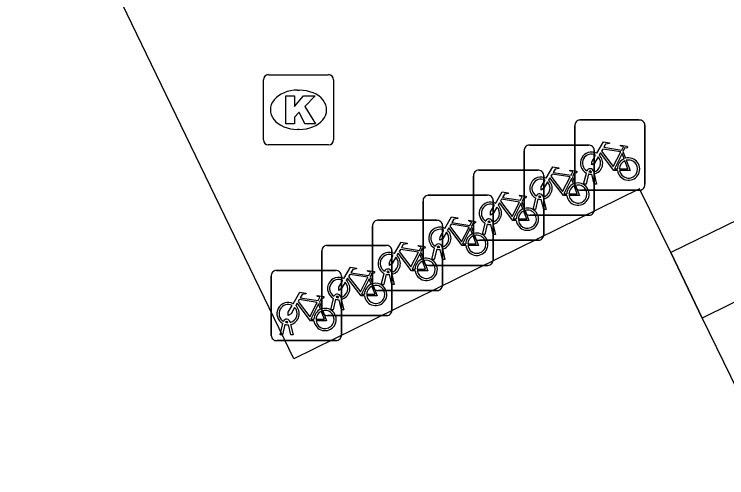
# Model space of a CAD drawing. Extents: x 160457 to 162082, y 388340 to 389736.
# Drawn here: x 160932.67 to 160942.82, y 388896.15 to 388902.75 of the extents above; entities that cross this region are included whole.
import ezdxf

# ---------------------------------------------------------------- set-up
doc = ezdxf.new("R2010")
doc.units = 0
for name, color, linetype in [('IMGEO_Fietsenrek', 7, 'Continuous'), ('IMGEO_Kolk', 7, 'Continuous'), ('IMGEO_Pand', 7, 'Continuous'), ('IMGEO_Pand_overbouw', 7, 'Continuous'), ('IMGEO_Voetpad_open', 7, 'Continuous')]:
    doc.layers.add(name, color=color, linetype=linetype)

msp = doc.modelspace()

# ---------------------------------------------------------------- linework, layer by layer
at = {"layer": 'IMGEO_Fietsenrek'}
for p, q in [((160940.732, 388901.249), (160941.573, 388901.249)), ((160941.573, 388901.249), (160940.732, 388901.249)), ((160940.657, 388900.324), (160940.657, 388901.165)), ((160940.657, 388901.165), (160940.657, 388900.324)), ((160941.657, 388901.174), (160941.657, 388900.333)), ((160941.657, 388900.333), (160941.657, 388901.174)), ((160940.011, 388900.892), (160940.852, 388900.892)), ((160940.852, 388900.892), (160940.011, 388900.892)), ((160939.936, 388899.967), (160939.936, 388900.808)), ((160939.936, 388900.808), (160939.936, 388899.967)), ((160940.936, 388900.817), (160940.936, 388899.976)), ((160940.936, 388899.976), (160940.936, 388900.817)), ((160941.344, 388900.798), (160941.38, 388900.703)), ((160939.29, 388900.535), (160940.131, 388900.535)), ((160940.131, 388900.535), (160939.29, 388900.535)), ((160940.784, 388900.333), (160940.823, 388900.493)), ((160940.853, 388900.481), (160940.818, 388900.333)), ((160940.895, 388900.505), (160940.894, 388900.509)), ((160940.936, 388900.333), (160940.902, 388900.475)), ((160940.926, 388900.516), (160940.927, 388900.509)), ((160940.934, 388900.479), (160940.969, 388900.333)), ((160939.215, 388899.61), (160939.215, 388900.451)), ((160939.215, 388900.451), (160939.215, 388899.61)), ((160940.215, 388900.46), (160940.215, 388899.619)), ((160940.215, 388899.619), (160940.215, 388900.46)), ((160940.623, 388900.441), (160940.659, 388900.346)), ((160940.818, 388900.333), (160940.784, 388900.333)), ((160940.969, 388900.333), (160940.936, 388900.333)), ((160938.57, 388900.178), (160939.411, 388900.178)), ((160939.411, 388900.178), (160938.57, 388900.178)), ((160941.582, 388900.249), (160940.741, 388900.249)), ((160940.741, 388900.249), (160941.582, 388900.249)), ((160938.495, 388899.253), (160938.495, 388900.094)), ((160938.495, 388900.094), (160938.495, 388899.253)), ((160939.495, 388900.103), (160939.495, 388899.262)), ((160939.495, 388899.262), (160939.495, 388900.103)), ((160939.902, 388900.084), (160939.938, 388899.989)), ((160940.063, 388899.976), (160940.102, 388900.136)), ((160940.132, 388900.124), (160940.097, 388899.976)), ((160940.174, 388900.148), (160940.173, 388900.152)), ((160940.215, 388899.976), (160940.181, 388900.118)), ((160940.205, 388900.159), (160940.206, 388900.152)), ((160940.213, 388900.122), (160940.248, 388899.976)), ((160940.097, 388899.976), (160940.063, 388899.976)), ((160940.248, 388899.976), (160940.215, 388899.976)), ((160940.861, 388899.892), (160940.02, 388899.892)), ((160940.02, 388899.892), (160940.861, 388899.892)), ((160937.849, 388899.82), (160938.69, 388899.82)), ((160938.69, 388899.82), (160937.849, 388899.82)), ((160939.342, 388899.619), (160939.381, 388899.779)), ((160939.411, 388899.767), (160939.376, 388899.619)), ((160939.453, 388899.791), (160939.452, 388899.795)), ((160939.484, 388899.802), (160939.485, 388899.795)), ((160939.492, 388899.765), (160939.527, 388899.619)), ((160937.774, 388898.895), (160937.774, 388899.736)), ((160937.774, 388899.736), (160937.774, 388898.895)), ((160938.774, 388899.745), (160938.774, 388898.904)), ((160938.774, 388898.904), (160938.774, 388899.745)), ((160939.182, 388899.727), (160939.218, 388899.632)), ((160939.494, 388899.619), (160939.46, 388899.761)), ((160939.376, 388899.619), (160939.342, 388899.619)), ((160939.527, 388899.619), (160939.494, 388899.619)), ((160937.128, 388899.463), (160937.969, 388899.463)), ((160937.969, 388899.463), (160937.128, 388899.463)), ((160940.14, 388899.535), (160939.299, 388899.535)), ((160939.299, 388899.535), (160940.14, 388899.535)), ((160937.053, 388898.538), (160937.053, 388899.379)), ((160937.053, 388899.379), (160937.053, 388898.538)), ((160938.053, 388899.388), (160938.053, 388898.547)), ((160938.053, 388898.547), (160938.053, 388899.388)), ((160938.461, 388899.369), (160938.497, 388899.274)), ((160938.622, 388899.262), (160938.661, 388899.422)), ((160938.691, 388899.41), (160938.656, 388899.262)), ((160938.733, 388899.434), (160938.732, 388899.438)), ((160938.774, 388899.262), (160938.74, 388899.404)), ((160938.764, 388899.445), (160938.765, 388899.438)), ((160938.772, 388899.408), (160938.807, 388899.262)), ((160938.656, 388899.262), (160938.622, 388899.262)), ((160938.807, 388899.262), (160938.774, 388899.262)), ((160939.42, 388899.178), (160938.579, 388899.178)), ((160938.579, 388899.178), (160939.42, 388899.178)), ((160936.407, 388899.106), (160937.248, 388899.106)), ((160937.248, 388899.106), (160936.407, 388899.106)), ((160937.901, 388898.904), (160937.94, 388899.064)), ((160938.012, 388899.076), (160938.011, 388899.08)), ((160938.043, 388899.087), (160938.044, 388899.08)), ((160936.332, 388898.181), (160936.332, 388899.022)), ((160936.332, 388899.022), (160936.332, 388898.181)), ((160937.332, 388899.031), (160937.332, 388898.19)), ((160937.332, 388898.19), (160937.332, 388899.031)), ((160937.74, 388899.012), (160937.776, 388898.917)), ((160937.97, 388899.052), (160937.935, 388898.904)), ((160938.053, 388898.904), (160938.019, 388899.046)), ((160938.051, 388899.05), (160938.086, 388898.904)), ((160937.935, 388898.904), (160937.901, 388898.904)), ((160938.086, 388898.904), (160938.053, 388898.904)), ((160938.699, 388898.82), (160937.858, 388898.82)), ((160937.858, 388898.82), (160938.699, 388898.82)), ((160937.019, 388898.655), (160937.055, 388898.56)), ((160937.18, 388898.547), (160937.219, 388898.707)), ((160937.249, 388898.695), (160937.214, 388898.547)), ((160937.291, 388898.719), (160937.29, 388898.723)), ((160937.332, 388898.547), (160937.298, 388898.689)), ((160937.322, 388898.73), (160937.323, 388898.723)), ((160937.33, 388898.693), (160937.365, 388898.547)), ((160937.214, 388898.547), (160937.18, 388898.547)), ((160937.365, 388898.547), (160937.332, 388898.547)), ((160937.978, 388898.463), (160937.137, 388898.463)), ((160937.137, 388898.463), (160937.978, 388898.463)), ((160936.459, 388898.19), (160936.498, 388898.35)), ((160936.57, 388898.362), (160936.569, 388898.366)), ((160936.601, 388898.373), (160936.602, 388898.366)), ((160936.528, 388898.338), (160936.493, 388898.19)), ((160936.611, 388898.19), (160936.577, 388898.332)), ((160936.609, 388898.336), (160936.644, 388898.19)), ((160936.493, 388898.19), (160936.459, 388898.19)), ((160936.644, 388898.19), (160936.611, 388898.19)), ((160937.257, 388898.106), (160936.416, 388898.106)), ((160936.416, 388898.106), (160937.257, 388898.106))]:
    msp.add_line(p, q, dxfattribs=at)
for points in [[(160940.97, 388900.775), (160941.065, 388900.939), (160941.151, 388900.925), (160941.153, 388900.916), (160941.097, 388900.905), (160941.07, 388900.86), (160941.326, 388900.819)], [(160941.326, 388900.819), (160941.351, 388900.868), (160941.345, 388900.872), (160941.322, 388900.876), (160941.31, 388900.883), (160941.309, 388900.886), (160941.311, 388900.891), (160941.406, 388900.876), (160941.408, 388900.866), (160941.398, 388900.853), (160941.386, 388900.847), (160941.372, 388900.853), (160941.344, 388900.798)], [(160941.266, 388900.531), (160941.216, 388900.531), (160941.025, 388900.782), (160941.006, 388900.75)], [(160941.313, 388900.794), (160941.056, 388900.835), (160941.039, 388900.806), (160941.206, 388900.586), (160941.313, 388900.794)], [(160940.991, 388900.723), (160940.939, 388900.633), (160940.899, 388900.608), (160940.9, 388900.655), (160940.955, 388900.749)], [(160941.361, 388900.696), (160941.331, 388900.773), (160941.222, 388900.555), (160941.265, 388900.555)], [(160940.249, 388900.418), (160940.344, 388900.582), (160940.43, 388900.568), (160940.432, 388900.559), (160940.376, 388900.548), (160940.349, 388900.503), (160940.605, 388900.462)], [(160941.295, 388900.555), (160941.415, 388900.554), (160941.371, 388900.668)], [(160941.391, 388900.675), (160941.446, 388900.53), (160941.296, 388900.53)], [(160940.592, 388900.437), (160940.335, 388900.478), (160940.318, 388900.449), (160940.485, 388900.229), (160940.592, 388900.437)], [(160940.605, 388900.462), (160940.63, 388900.511), (160940.624, 388900.515), (160940.601, 388900.519), (160940.589, 388900.526), (160940.588, 388900.529), (160940.59, 388900.534), (160940.685, 388900.519), (160940.687, 388900.509), (160940.677, 388900.496), (160940.665, 388900.49), (160940.651, 388900.496), (160940.623, 388900.441)], [(160940.27, 388900.366), (160940.218, 388900.276), (160940.178, 388900.251), (160940.179, 388900.298), (160940.234, 388900.392)], [(160940.545, 388900.174), (160940.495, 388900.174), (160940.304, 388900.425), (160940.285, 388900.393)], [(160940.64, 388900.339), (160940.61, 388900.416), (160940.501, 388900.198), (160940.544, 388900.198)], [(160940.574, 388900.198), (160940.694, 388900.197), (160940.65, 388900.311)], [(160940.67, 388900.318), (160940.725, 388900.173), (160940.575, 388900.173)], [(160939.528, 388900.061), (160939.623, 388900.225), (160939.709, 388900.211), (160939.711, 388900.202), (160939.655, 388900.191), (160939.628, 388900.146), (160939.884, 388900.105)], [(160939.884, 388900.105), (160939.909, 388900.154), (160939.903, 388900.158), (160939.88, 388900.162), (160939.868, 388900.169), (160939.867, 388900.172), (160939.869, 388900.177), (160939.964, 388900.162), (160939.966, 388900.152), (160939.956, 388900.139), (160939.944, 388900.133), (160939.93, 388900.139), (160939.902, 388900.084)], [(160939.871, 388900.08), (160939.614, 388900.121), (160939.597, 388900.092), (160939.764, 388899.872), (160939.871, 388900.08)], [(160939.549, 388900.009), (160939.497, 388899.919), (160939.457, 388899.894), (160939.458, 388899.941), (160939.513, 388900.035)], [(160939.824, 388899.817), (160939.774, 388899.817), (160939.583, 388900.068), (160939.564, 388900.036)], [(160939.919, 388899.982), (160939.889, 388900.059), (160939.78, 388899.841), (160939.823, 388899.841)], [(160938.808, 388899.704), (160938.903, 388899.868), (160938.989, 388899.854), (160938.991, 388899.845), (160938.935, 388899.834), (160938.908, 388899.789), (160939.164, 388899.748)], [(160939.853, 388899.841), (160939.973, 388899.84), (160939.929, 388899.954)], [(160939.949, 388899.961), (160940.004, 388899.816), (160939.854, 388899.816)], [(160939.164, 388899.748), (160939.189, 388899.797), (160939.183, 388899.801), (160939.16, 388899.805), (160939.148, 388899.812), (160939.147, 388899.815), (160939.149, 388899.82), (160939.244, 388899.805), (160939.246, 388899.795), (160939.236, 388899.782), (160939.224, 388899.776), (160939.21, 388899.782), (160939.182, 388899.727)], [(160938.829, 388899.652), (160938.777, 388899.562), (160938.737, 388899.537), (160938.738, 388899.584), (160938.793, 388899.678)], [(160939.104, 388899.46), (160939.054, 388899.46), (160938.863, 388899.711), (160938.844, 388899.679)], [(160939.151, 388899.723), (160938.894, 388899.764), (160938.877, 388899.735), (160939.044, 388899.515), (160939.151, 388899.723)], [(160939.199, 388899.625), (160939.169, 388899.702), (160939.06, 388899.484), (160939.103, 388899.484)], [(160939.133, 388899.484), (160939.253, 388899.483), (160939.209, 388899.597)], [(160939.229, 388899.604), (160939.284, 388899.459), (160939.134, 388899.459)], [(160938.087, 388899.346), (160938.182, 388899.51), (160938.268, 388899.496), (160938.27, 388899.487), (160938.214, 388899.476), (160938.187, 388899.431), (160938.443, 388899.39)], [(160938.443, 388899.39), (160938.468, 388899.439), (160938.462, 388899.443), (160938.439, 388899.447), (160938.427, 388899.454), (160938.426, 388899.457), (160938.428, 388899.462), (160938.523, 388899.447), (160938.525, 388899.437), (160938.515, 388899.424), (160938.503, 388899.418), (160938.489, 388899.424), (160938.461, 388899.369)], [(160938.43, 388899.365), (160938.173, 388899.406), (160938.156, 388899.377), (160938.323, 388899.157), (160938.43, 388899.365)], [(160938.108, 388899.294), (160938.056, 388899.204), (160938.016, 388899.178), (160938.017, 388899.226), (160938.072, 388899.32)], [(160938.383, 388899.102), (160938.333, 388899.102), (160938.142, 388899.353), (160938.123, 388899.321)], [(160938.478, 388899.267), (160938.448, 388899.344), (160938.339, 388899.126), (160938.382, 388899.126)], [(160938.412, 388899.126), (160938.532, 388899.125), (160938.488, 388899.239)], [(160938.508, 388899.246), (160938.563, 388899.101), (160938.413, 388899.101)], [(160937.366, 388898.989), (160937.461, 388899.153), (160937.547, 388899.139), (160937.549, 388899.13), (160937.493, 388899.119), (160937.466, 388899.074), (160937.722, 388899.033)], [(160937.722, 388899.033), (160937.747, 388899.082), (160937.741, 388899.086), (160937.718, 388899.09), (160937.706, 388899.097), (160937.705, 388899.1), (160937.707, 388899.105), (160937.802, 388899.09), (160937.804, 388899.08), (160937.794, 388899.067), (160937.782, 388899.061), (160937.768, 388899.067), (160937.74, 388899.012)], [(160937.387, 388898.937), (160937.335, 388898.847), (160937.295, 388898.822), (160937.296, 388898.869), (160937.351, 388898.963)], [(160937.662, 388898.745), (160937.612, 388898.745), (160937.421, 388898.996), (160937.402, 388898.964)], [(160937.709, 388899.008), (160937.452, 388899.049), (160937.435, 388899.02), (160937.602, 388898.8), (160937.709, 388899.008)], [(160937.757, 388898.91), (160937.727, 388898.987), (160937.618, 388898.769), (160937.661, 388898.769)], [(160937.691, 388898.769), (160937.811, 388898.768), (160937.767, 388898.882)], [(160937.787, 388898.889), (160937.842, 388898.744), (160937.692, 388898.744)], [(160936.645, 388898.632), (160936.74, 388898.796), (160936.826, 388898.782), (160936.828, 388898.773), (160936.772, 388898.762), (160936.745, 388898.717), (160937.001, 388898.676)], [(160936.988, 388898.651), (160936.731, 388898.692), (160936.714, 388898.663), (160936.881, 388898.443), (160936.988, 388898.651)], [(160937.001, 388898.676), (160937.026, 388898.725), (160937.02, 388898.729), (160936.997, 388898.733), (160936.985, 388898.74), (160936.984, 388898.743), (160936.986, 388898.748), (160937.081, 388898.733), (160937.083, 388898.723), (160937.073, 388898.71), (160937.061, 388898.704), (160937.047, 388898.71), (160937.019, 388898.655)], [(160936.666, 388898.58), (160936.614, 388898.49), (160936.574, 388898.465), (160936.575, 388898.512), (160936.63, 388898.606)], [(160936.941, 388898.388), (160936.891, 388898.388), (160936.7, 388898.639), (160936.681, 388898.607)], [(160937.036, 388898.553), (160937.006, 388898.63), (160936.897, 388898.412), (160936.94, 388898.412)], [(160936.97, 388898.412), (160937.09, 388898.411), (160937.046, 388898.525)], [(160937.066, 388898.532), (160937.121, 388898.387), (160936.971, 388898.387)]]:
    msp.add_lwpolyline(points, dxfattribs=at)
for centre, radius, start, end in [((160940.735, 388901.171), 0.0779, 92.4484, 184.2845), ((160940.735, 388901.171), 0.0779, 92.4484, 184.2845), ((160941.579, 388901.171), 0.0779, 2.4484, 94.2845), ((160941.579, 388901.171), 0.0779, 2.4484, 94.2845), ((160940.014, 388900.814), 0.0779, 92.4484, 184.2845), ((160940.014, 388900.814), 0.0779, 92.4484, 184.2845), ((160940.858, 388900.814), 0.0779, 2.4484, 94.2845), ((160940.858, 388900.814), 0.0779, 2.4484, 94.2845), ((160940.897, 388900.634), 0.159, 62.6766, 242.1369), ((160940.897, 388900.634), 0.129, 63.3192, 238.903), ((160940.897, 388900.634), 0.129, 283.6043, 43.4302), ((160940.897, 388900.634), 0.159, 283.5766, 46.6042), ((160941.424, 388900.55), 0.159, 113.3408, 178.3217), ((160941.424, 388900.55), 0.159, 187.0065, 105.7708), ((160941.424, 388900.55), 0.129, 188.6715, 104.5883), ((160941.424, 388900.55), 0.129, 113.923, 177.9556), ((160939.293, 388900.457), 0.0779, 92.4484, 184.2845), ((160939.293, 388900.457), 0.0779, 92.4484, 184.2845), ((160940.137, 388900.457), 0.0779, 2.4484, 94.2845), ((160940.137, 388900.457), 0.0779, 2.4484, 94.2845), ((160940.877, 388900.505), 0.0499, 12.8025, 158.6934), ((160940.897, 388900.634), 0.159, 253.9967, 271.7867), ((160940.877, 388900.505), 0.0174, 12.8025, 163.4502), ((160940.897, 388900.634), 0.129, 253.415, 269.0204), ((160940.176, 388900.277), 0.159, 62.6766, 242.1369), ((160940.176, 388900.277), 0.129, 63.3192, 238.903), ((160940.176, 388900.277), 0.159, 283.5766, 46.6042), ((160940.176, 388900.277), 0.129, 283.6043, 43.4302), ((160940.703, 388900.193), 0.159, 113.3408, 178.3217), ((160940.703, 388900.193), 0.159, 187.0065, 105.7708), ((160940.703, 388900.193), 0.129, 113.923, 177.9556), ((160940.703, 388900.193), 0.129, 188.6715, 104.5883), ((160940.735, 388900.327), 0.0779, 182.4484, 274.2845), ((160940.735, 388900.327), 0.0779, 182.4484, 274.2845), ((160941.579, 388900.327), 0.0779, 272.4484, 4.2845), ((160941.579, 388900.327), 0.0779, 272.4484, 4.2845), ((160938.573, 388900.1), 0.0779, 92.4484, 184.2845), ((160938.573, 388900.1), 0.0779, 92.4484, 184.2845), ((160939.417, 388900.1), 0.0779, 2.4484, 94.2845), ((160939.417, 388900.1), 0.0779, 2.4484, 94.2845), ((160940.156, 388900.148), 0.0499, 12.8025, 158.6934), ((160939.455, 388899.92), 0.159, 62.6766, 242.1369), ((160940.176, 388900.277), 0.159, 253.9967, 271.7867), ((160940.156, 388900.148), 0.0174, 12.8025, 163.4502), ((160940.176, 388900.277), 0.129, 253.415, 269.0204), ((160939.455, 388899.92), 0.129, 63.3192, 238.903), ((160939.455, 388899.92), 0.129, 283.6043, 43.4302), ((160939.455, 388899.92), 0.159, 283.5766, 46.6042), ((160939.982, 388899.836), 0.159, 113.3408, 178.3217), ((160939.982, 388899.836), 0.159, 187.0065, 105.7708), ((160940.858, 388899.97), 0.0779, 272.4484, 4.2845), ((160940.858, 388899.97), 0.0779, 272.4484, 4.2845), ((160939.982, 388899.836), 0.129, 113.923, 177.9556), ((160939.982, 388899.836), 0.129, 188.6715, 104.5883), ((160940.014, 388899.97), 0.0779, 182.4484, 274.2845), ((160940.014, 388899.97), 0.0779, 182.4484, 274.2845), ((160937.852, 388899.742), 0.0779, 92.4484, 184.2845), ((160937.852, 388899.742), 0.0779, 92.4484, 184.2845), ((160938.696, 388899.742), 0.0779, 2.4484, 94.2845), ((160938.696, 388899.742), 0.0779, 2.4484, 94.2845), ((160939.435, 388899.791), 0.0499, 12.8025, 158.6934), ((160939.455, 388899.92), 0.159, 253.9967, 271.7867), ((160939.435, 388899.791), 0.0174, 12.8025, 163.4502), ((160939.455, 388899.92), 0.129, 253.415, 269.0204), ((160938.735, 388899.563), 0.159, 62.6766, 242.1369), ((160938.735, 388899.563), 0.129, 63.3192, 238.903), ((160938.735, 388899.563), 0.159, 283.5766, 46.6042), ((160938.735, 388899.563), 0.129, 283.6043, 43.4302), ((160939.262, 388899.479), 0.159, 113.3408, 178.3217), ((160939.262, 388899.479), 0.159, 187.0065, 105.7708), ((160939.262, 388899.479), 0.129, 113.923, 177.9556), ((160939.262, 388899.479), 0.129, 188.6715, 104.5883), ((160939.293, 388899.613), 0.0779, 182.4484, 274.2845), ((160939.293, 388899.613), 0.0779, 182.4484, 274.2845), ((160940.137, 388899.613), 0.0779, 272.4484, 4.2845), ((160940.137, 388899.613), 0.0779, 272.4484, 4.2845), ((160937.131, 388899.385), 0.0779, 92.4484, 184.2845), ((160937.131, 388899.385), 0.0779, 92.4484, 184.2845), ((160937.975, 388899.385), 0.0779, 2.4484, 94.2845), ((160937.975, 388899.385), 0.0779, 2.4484, 94.2845), ((160938.715, 388899.434), 0.0499, 12.8025, 158.6934), ((160938.014, 388899.205), 0.159, 62.6766, 242.1369), ((160938.735, 388899.563), 0.159, 253.9967, 271.7867), ((160938.715, 388899.434), 0.0174, 12.8025, 163.4502), ((160938.735, 388899.563), 0.129, 253.415, 269.0204), ((160938.014, 388899.205), 0.129, 63.3192, 238.903), ((160938.014, 388899.205), 0.129, 283.6043, 43.4302), ((160938.014, 388899.205), 0.159, 283.5766, 46.6042), ((160938.541, 388899.121), 0.159, 113.3408, 178.3217), ((160938.541, 388899.121), 0.159, 187.0065, 105.7708), ((160939.417, 388899.256), 0.0779, 272.4484, 4.2845), ((160939.417, 388899.256), 0.0779, 272.4484, 4.2845), ((160938.541, 388899.121), 0.129, 113.923, 177.9556), ((160938.541, 388899.121), 0.129, 188.6715, 104.5883), ((160938.573, 388899.256), 0.0779, 182.4484, 274.2845), ((160938.573, 388899.256), 0.0779, 182.4484, 274.2845), ((160936.41, 388899.028), 0.0779, 92.4484, 184.2845), ((160936.41, 388899.028), 0.0779, 92.4484, 184.2845), ((160937.254, 388899.028), 0.0779, 2.4484, 94.2845), ((160937.254, 388899.028), 0.0779, 2.4484, 94.2845), ((160937.994, 388899.076), 0.0499, 12.8025, 158.6934), ((160937.994, 388899.076), 0.0174, 12.8025, 163.4502), ((160938.014, 388899.205), 0.129, 253.415, 269.0204), ((160937.293, 388898.848), 0.159, 62.6766, 242.1369), ((160937.293, 388898.848), 0.129, 63.3192, 238.903), ((160937.293, 388898.848), 0.159, 283.5766, 46.6042), ((160938.014, 388899.205), 0.159, 253.9967, 271.7867), ((160937.293, 388898.848), 0.129, 283.6043, 43.4302), ((160937.82, 388898.764), 0.159, 113.3408, 178.3217), ((160937.82, 388898.764), 0.159, 187.0065, 105.7708), ((160937.82, 388898.764), 0.129, 113.923, 177.9556), ((160937.82, 388898.764), 0.129, 188.6715, 104.5883), ((160937.852, 388898.898), 0.0779, 182.4484, 274.2845), ((160937.852, 388898.898), 0.0779, 182.4484, 274.2845), ((160938.696, 388898.898), 0.0779, 272.4484, 4.2845), ((160938.696, 388898.898), 0.0779, 272.4484, 4.2845), ((160937.273, 388898.719), 0.0499, 12.8025, 158.6934), ((160936.572, 388898.491), 0.159, 62.6766, 242.1369), ((160937.293, 388898.848), 0.159, 253.9967, 271.7867), ((160937.273, 388898.719), 0.0174, 12.8025, 163.4502), ((160937.293, 388898.848), 0.129, 253.415, 269.0204), ((160936.572, 388898.491), 0.129, 63.3192, 238.903), ((160936.572, 388898.491), 0.129, 283.6043, 43.4302), ((160936.572, 388898.491), 0.159, 283.5766, 46.6042), ((160937.099, 388898.407), 0.159, 113.3408, 178.3217), ((160937.099, 388898.407), 0.159, 187.0065, 105.7708), ((160937.975, 388898.541), 0.0779, 272.4484, 4.2845), ((160937.975, 388898.541), 0.0779, 272.4484, 4.2845), ((160937.099, 388898.407), 0.129, 113.923, 177.9556), ((160937.099, 388898.407), 0.129, 188.6715, 104.5883), ((160937.131, 388898.541), 0.0779, 182.4484, 274.2845), ((160937.131, 388898.541), 0.0779, 182.4484, 274.2845), ((160936.552, 388898.362), 0.0499, 12.8025, 158.6934), ((160936.552, 388898.362), 0.0174, 12.8025, 163.4502), ((160936.572, 388898.491), 0.129, 253.415, 269.0204), ((160936.572, 388898.491), 0.159, 253.9967, 271.7867), ((160936.41, 388898.184), 0.0779, 182.4484, 274.2845), ((160936.41, 388898.184), 0.0779, 182.4484, 274.2845), ((160937.254, 388898.184), 0.0779, 272.4484, 4.2845), ((160937.254, 388898.184), 0.0779, 272.4484, 4.2845)]:
    msp.add_arc(centre, radius, start, end, dxfattribs=at)
at = {"layer": 'IMGEO_Kolk'}
for p, q in [((160936.22, 388900.968), (160936.22, 388901.82)), ((160936.295, 388901.894), (160937.147, 388901.894)), ((160937.221, 388901.82), (160937.221, 388900.968)), ((160936.708, 388901.674), (160936.733, 388901.674)), ((160936.731, 388901.114), (160936.706, 388901.114)), ((160937.147, 388900.894), (160936.295, 388900.894))]:
    msp.add_line(p, q, dxfattribs=at)
for points in [[(160936.22, 388900.968), (160936.22, 388901.82)], [(160936.295, 388901.894), (160937.147, 388901.894)], [(160937.221, 388901.82), (160937.221, 388900.968)], [(160936.541, 388901.594), (160936.664, 388901.594), (160936.664, 388901.443), (160936.794, 388901.594), (160936.958, 388901.594), (160936.812, 388901.443), (160936.965, 388901.194), (160936.813, 388901.194), (160936.728, 388901.358), (160936.664, 388901.291), (160936.664, 388901.194), (160936.541, 388901.194), (160936.541, 388901.594)], [(160937.147, 388900.894), (160936.295, 388900.894)]]:
    msp.add_lwpolyline(points, dxfattribs=at)
for centre, start, end in [((160936.297, 388901.818), 91.552, 178.448), ((160936.297, 388901.818), 91.552, 178.448), ((160937.145, 388901.818), 1.552, 88.448), ((160937.145, 388901.818), 1.552, 88.448), ((160936.297, 388900.97), 181.552, 268.448), ((160936.297, 388900.97), 181.552, 268.448), ((160937.145, 388900.97), 271.552, 358.448), ((160937.145, 388900.97), 271.552, 358.448)]:
    msp.add_arc(centre, 0.0765, start, end, dxfattribs=at)
for centre, major_axis, ratio, start_param, end_param in [((160936.707, 388901.394), (-0.387, 0.002), 0.722429, 4.712389, 7.853982), ((160936.732, 388901.394), (-0.39, 0.002), 0.717154, 1.570796, 4.712389)]:
    msp.add_ellipse(centre, major_axis=major_axis, ratio=ratio, start_param=start_param, end_param=end_param, dxfattribs=at)
at = {"layer": 'IMGEO_Pand'}
for points in [[(160942.472, 388898.428), (160942.027, 388899.36), (160941.582, 388900.27), (160936.655, 388897.846), (160932.67, 388906.09)], [(160942.472, 388898.428), (160943.082, 388897.181)]]:
    msp.add_lwpolyline(points, dxfattribs=at)
at = {"layer": 'IMGEO_Pand_overbouw'}
msp.add_lwpolyline([(160967.974, 388897.834), (160963.415, 388907.132), (160962.362, 388909.28), (160942.027, 388899.36), (160942.472, 388898.428), (160943.082, 388897.181), (160948.262, 388886.604), (160945.527, 388885.278), (160946.376, 388883.545), (160969.45, 388894.824)], close=True, dxfattribs=at)
at = {"layer": 'IMGEO_Voetpad_open'}
msp.add_lwpolyline([(160944.888, 388899.618), (160942.472, 388898.428)], dxfattribs=at)

doc.saveas('drawing.dxf')
